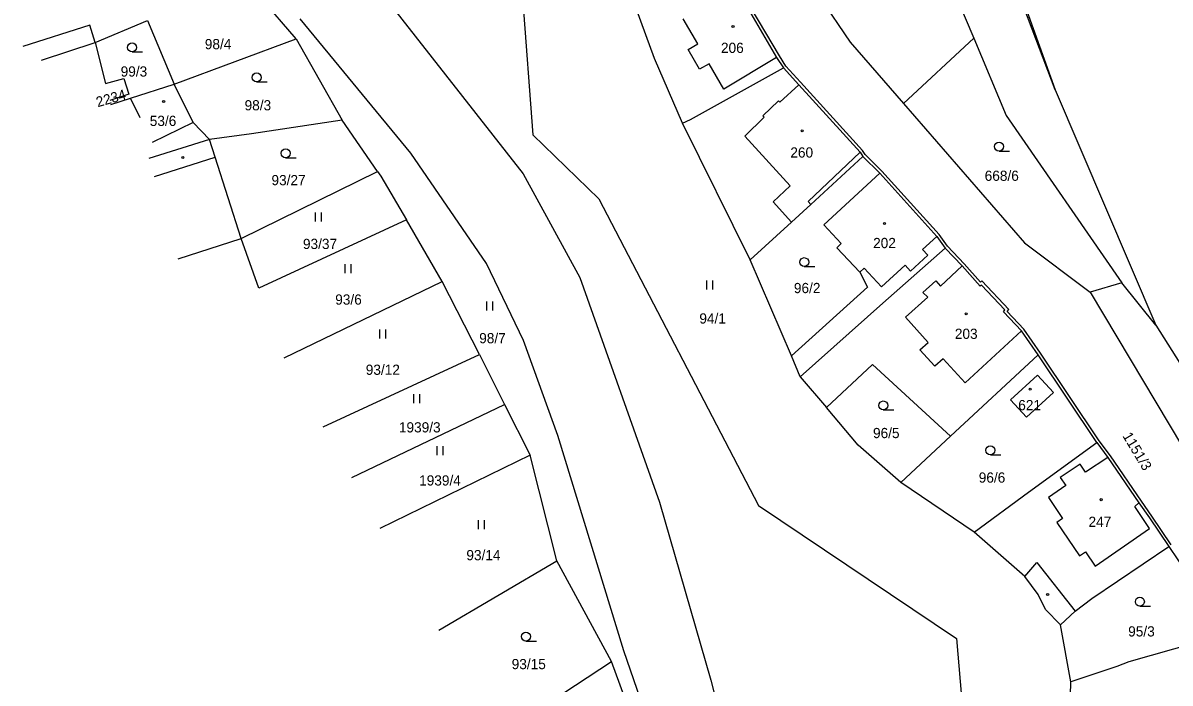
# Model space of a CAD drawing. Extents: x -866656 to -858817, y -1041816 to -1038653.
# Drawn here: x -866138.6 to -865947.5, y -1039618.8 to -1039508.8 of the extents above; entities that cross this region are included whole.
import ezdxf

# ---------------------------------------------------------------- set-up
doc = ezdxf.new("R2010")
doc.units = 0
for name, color, linetype in [('Hranice parcel', 7, 'Continuous'), ('Parcelní čísla', 7, 'Continuous'), ('Vnitřní kresba', 7, 'Continuous'), ('Značky budov', 7, 'Continuous'), ('Značky kultur', 7, 'Continuous')]:
    doc.layers.add(name, color=color, linetype=linetype)

msp = doc.modelspace()

# ---------------------------------------------------------------- linework, layer by layer
at = {"layer": 'Hranice parcel'}
for p, q in [((-865980.64, -1039480.99), (-865966.62, -1039519.96)), ((-865966.62, -1039519.96), (-865981.41, -1039481.1)), ((-865991.39, -1039484.77), (-865980.2, -1039511.37)), ((-866016.56, -1039488.74), (-866000.82, -1039512.05)), ((-866082.64, -1039499.05), (-866055.31, -1039533.99)), ((-866093.13, -1039511.46), (-866101.65, -1039501.56)), ((-866033.4, -1039514.72), (-866038.46, -1039500.9)), ((-866055.47, -1039503.65), (-866053.67, -1039527.47)), ((-866019.79, -1039503.06), (-866013.06, -1039514.58)), ((-866126.62, -1039512.07), (-866117.86, -1039508.43)), ((-866117.86, -1039508.43), (-866113.42, -1039519.04)), ((-866074, -1039530.51), (-866092.44, -1039508.11)), ((-866113.42, -1039519.04), (-866093.13, -1039511.46)), ((-866093.13, -1039511.46), (-866085.42, -1039525.03)), ((-865991.94, -1039522.27), (-865980.2, -1039511.37)), ((-865980.2, -1039511.37), (-865974.79, -1039524.23)), ((-866135.54, -1039515.01), (-866126.62, -1039512.07)), ((-866126.62, -1039512.07), (-866124.88, -1039518.91)), ((-866000.82, -1039512.05), (-865991.94, -1039522.27)), ((-866028.74, -1039525.55), (-866033.4, -1039514.72)), ((-866013.06, -1039514.58), (-866011.92, -1039516.31)), ((-866027.43, -1039524.91), (-866011.92, -1039516.31)), ((-866011.92, -1039516.31), (-866009.38, -1039519.14)), ((-866124.88, -1039518.91), (-866121.82, -1039518.08)), ((-866121.82, -1039518.08), (-866120.97, -1039520.72)), ((-866120.71, -1039521.38), (-866113.42, -1039519.04)), ((-866110.25, -1039525.41), (-866113.42, -1039519.04)), ((-866009.38, -1039519.14), (-865999.14, -1039530.38)), ((-866120.97, -1039520.72), (-866124.16, -1039521.74)), ((-865966.62, -1039519.96), (-865949.86, -1039559.22)), ((-866123.99, -1039522.43), (-866120.71, -1039521.38)), ((-866119.12, -1039524.62), (-866120.71, -1039521.38)), ((-865991.94, -1039522.27), (-865971.76, -1039545.47)), ((-866085.42, -1039525.03), (-866100.54, -1039527.29)), ((-866079.53, -1039533.58), (-866085.42, -1039525.03)), ((-866028.74, -1039525.55), (-866027.43, -1039524.91)), ((-865974.79, -1039524.23), (-865955.54, -1039552.15)), ((-866110.25, -1039525.41), (-866117.09, -1039528.75)), ((-866107.54, -1039528.25), (-866110.25, -1039525.41)), ((-866017.44, -1039548.3), (-866028.74, -1039525.55)), ((-866107.54, -1039528.25), (-866117.68, -1039531.39)), ((-866100.54, -1039527.29), (-866107.54, -1039528.25)), ((-866106.58, -1039531.19), (-866107.54, -1039528.25)), ((-866053.67, -1039527.47), (-866042.7, -1039538.13)), ((-866061.38, -1039548.92), (-866074, -1039530.51)), ((-865999.14, -1039530.38), (-865998.67, -1039531.06)), ((-866102.27, -1039544.76), (-866106.58, -1039531.19)), ((-866007.34, -1039539.08), (-865998.67, -1039531.06)), ((-865998.67, -1039531.06), (-865995.87, -1039533.85)), ((-866102.27, -1039544.76), (-866079.53, -1039533.58)), ((-866079.53, -1039533.58), (-866079.01, -1039534.34)), ((-866079.01, -1039534.34), (-866074.7, -1039541.63)), ((-866055.31, -1039533.99), (-866045.84, -1039551.26)), ((-865995.87, -1039533.85), (-866005.19, -1039542.48)), ((-865995.87, -1039533.85), (-865986.34, -1039544.39)), ((-866042.7, -1039538.13), (-866016.09, -1039589.24)), ((-866010.57, -1039542.03), (-866007.34, -1039539.08)), ((-866074.7, -1039541.63), (-866099.3, -1039553.01)), ((-866068.77, -1039551.92), (-866074.7, -1039541.63)), ((-866017.44, -1039548.3), (-866010.57, -1039542.03)), ((-866005.19, -1039542.48), (-866002.29, -1039545.6)), ((-866112.79, -1039548.16), (-866102.27, -1039544.76)), ((-866099.3, -1039553.01), (-866102.27, -1039544.76)), ((-866002.29, -1039545.6), (-866003.03, -1039546.28)), ((-865986.34, -1039544.39), (-865984.95, -1039546.35)), ((-865971.76, -1039545.47), (-865960.82, -1039553.72)), ((-866003.03, -1039546.28), (-865999.21, -1039550.38)), ((-865984.95, -1039546.35), (-865995.36, -1039555.51)), ((-865982.16, -1039549.33), (-865984.95, -1039546.35)), ((-866055.25, -1039561.77), (-866061.38, -1039548.92)), ((-866010.59, -1039564.33), (-866017.44, -1039548.3)), ((-865979.14, -1039552.71), (-865982.16, -1039549.33)), ((-866045.84, -1039551.26), (-866032.55, -1039588.7)), ((-865999.21, -1039550.38), (-865997.89, -1039552.85)), ((-866095.11, -1039564.66), (-866068.77, -1039551.92)), ((-866062.58, -1039564.06), (-866068.77, -1039551.92)), ((-865997.89, -1039552.85), (-866010.59, -1039564.33)), ((-865978.92, -1039552.51), (-865979.14, -1039552.71)), ((-865975.04, -1039556.63), (-865978.92, -1039552.51)), ((-865955.54, -1039552.15), (-865960.82, -1039553.72)), ((-865960.82, -1039553.72), (-865930.65, -1039604.31)), ((-865949.86, -1039559.22), (-865955.54, -1039552.15)), ((-865995.36, -1039555.51), (-866009.11, -1039567.79)), ((-865975.27, -1039556.95), (-865975.04, -1039556.63)), ((-865972.25, -1039560.16), (-865975.27, -1039556.95)), ((-865949.86, -1039559.22), (-865930.55, -1039589.91)), ((-865969.49, -1039564.14), (-865972.25, -1039560.16)), ((-866049.51, -1039577.6), (-866055.25, -1039561.77)), ((-866088.59, -1039576.12), (-866062.58, -1039564.06)), ((-866062.58, -1039564.06), (-866058.38, -1039572.41)), ((-866009.11, -1039567.79), (-866010.59, -1039564.33)), ((-865984.1, -1039577.72), (-865969.49, -1039564.14)), ((-865959.71, -1039578.76), (-865969.49, -1039564.14)), ((-866004.77, -1039572.92), (-865997.07, -1039565.77)), ((-865997.07, -1039565.77), (-865984.1, -1039577.72)), ((-866009.11, -1039567.79), (-866004.77, -1039572.92)), ((-865969.57, -1039567.54), (-865974.07, -1039571.64)), ((-865966.94, -1039570.42), (-865969.57, -1039567.54)), ((-865971.44, -1039574.52), (-865966.94, -1039570.42)), ((-866083.86, -1039584.6), (-866058.38, -1039572.41)), ((-866058.38, -1039572.41), (-866054.13, -1039580.84)), ((-865974.07, -1039571.64), (-865971.44, -1039574.52)), ((-865999.47, -1039579.2), (-866004.77, -1039572.92)), ((-866038.51, -1039613.5), (-866049.51, -1039577.6)), ((-865984.1, -1039577.72), (-865992.37, -1039585.42)), ((-865992.37, -1039585.42), (-865999.47, -1039579.2)), ((-865971.11, -1039587), (-865959.71, -1039578.76)), ((-865959.71, -1039578.76), (-865957.85, -1039581.24)), ((-866054.13, -1039580.84), (-866079.16, -1039593.09)), ((-866049.66, -1039598.48), (-866054.13, -1039580.84)), ((-865957.85, -1039581.24), (-865952.7, -1039588.78)), ((-865980.16, -1039593.7), (-865992.37, -1039585.42)), ((-865980.16, -1039593.7), (-865971.11, -1039587)), ((-866032.55, -1039588.7), (-866024.03, -1039618.34)), ((-866016.09, -1039589.24), (-865983.08, -1039611.42)), ((-865952.7, -1039588.78), (-865950.94, -1039591.33)), ((-865950.94, -1039591.33), (-865947.71, -1039596.09)), ((-865971.68, -1039601.11), (-865980.16, -1039593.7)), ((-865960.56, -1039604.73), (-865947.71, -1039596.09)), ((-865947.71, -1039596.09), (-865937.91, -1039610.66)), ((-866069.33, -1039610.04), (-866049.66, -1039598.48)), ((-866040.59, -1039615.25), (-866049.66, -1039598.48)), ((-865969.48, -1039604.11), (-865971.68, -1039601.11)), ((-865968.27, -1039606.59), (-865969.48, -1039604.11)), ((-865963.31, -1039606.86), (-865960.56, -1039604.73)), ((-865965.77, -1039609.12), (-865968.27, -1039606.59)), ((-865965.77, -1039609.12), (-865963.31, -1039606.86)), ((-865964.04, -1039618.62), (-865965.77, -1039609.12)), ((-865937.91, -1039610.66), (-865954.38, -1039615.31)), ((-865983.08, -1039611.42), (-865979.95, -1039649.17)), ((-866024.48, -1039654.28), (-866038.51, -1039613.5)), ((-866059.05, -1039627.36), (-866040.59, -1039615.25)), ((-866033.45, -1039634.51), (-866040.59, -1039615.25)), ((-865956.36, -1039616.08), (-865964.04, -1039618.62)), ((-865954.38, -1039615.31), (-865956.36, -1039616.08)), ((-866024.03, -1039618.34), (-866022.53, -1039624.06)), ((-865964.5, -1039638.5), (-865964.04, -1039618.62))]:
    msp.add_line(p, q, dxfattribs=at)
at = {"layer": 'Vnitřní kresba'}
for p, q in [((-866012.6, -1039514.29), (-866019.36, -1039502.81)), ((-866127.48, -1039509.21), (-866138.63, -1039512.74)), ((-866126.62, -1039512.07), (-866127.48, -1039509.21)), ((-866026.19, -1039512.33), (-866028.62, -1039508.13)), ((-866027.77, -1039513.25), (-866026.19, -1039512.33)), ((-866025.89, -1039516.54), (-866027.77, -1039513.25)), ((-866013.06, -1039514.58), (-866021.85, -1039519.87)), ((-866011.52, -1039516.01), (-866012.6, -1039514.29)), ((-866024.28, -1039515.62), (-866025.89, -1039516.54)), ((-866021.85, -1039519.87), (-866024.28, -1039515.62)), ((-866009.08, -1039518.69), (-866011.52, -1039516.01)), ((-866009.38, -1039519.14), (-866012.52, -1039522.01)), ((-865998.75, -1039530.07), (-866009.08, -1039518.69)), ((-866012.73, -1039521.79), (-866015.33, -1039524.31)), ((-866012.52, -1039522.01), (-866012.73, -1039521.79)), ((-866015.12, -1039524.53), (-866018.37, -1039527.69)), ((-866015.33, -1039524.31), (-866015.12, -1039524.53)), ((-866018.37, -1039527.69), (-866010.79, -1039535.98)), ((-866007.8, -1039538.58), (-865999.14, -1039530.38)), ((-865998.28, -1039530.74), (-865998.75, -1039530.07)), ((-865995.51, -1039533.51), (-865998.28, -1039530.74)), ((-866116.7, -1039534.43), (-866106.58, -1039531.19)), ((-865985.95, -1039544.08), (-865995.51, -1039533.51)), ((-866010.79, -1039535.98), (-866013.65, -1039538.65)), ((-866013.65, -1039538.65), (-866010.57, -1039542.03)), ((-866007.34, -1039539.08), (-866007.8, -1039538.58)), ((-865984.56, -1039546.03), (-865985.95, -1039544.08)), ((-865988.75, -1039546.59), (-865986.34, -1039544.39)), ((-865981.79, -1039548.99), (-865984.56, -1039546.03)), ((-865990.75, -1039550.18), (-865987.87, -1039547.55)), ((-865987.87, -1039547.55), (-865988.75, -1039546.59)), ((-865999.21, -1039550.38), (-865998.48, -1039549.7)), ((-865998.48, -1039549.7), (-865995.58, -1039552.82)), ((-865995.58, -1039552.82), (-865991.63, -1039549.21)), ((-865991.63, -1039549.21), (-865990.75, -1039550.18)), ((-865985.74, -1039552.68), (-865982.16, -1039549.33)), ((-865979.1, -1039552), (-865981.79, -1039548.99)), ((-865988.71, -1039553.73), (-865986.55, -1039551.79)), ((-865986.55, -1039551.79), (-865985.74, -1039552.68)), ((-865978.89, -1039551.81), (-865979.1, -1039552)), ((-865974.39, -1039556.59), (-865978.89, -1039551.81)), ((-865991.59, -1039557.87), (-865987.89, -1039554.55)), ((-865987.89, -1039554.55), (-865988.71, -1039553.73)), ((-865974.62, -1039556.91), (-865974.39, -1039556.59)), ((-865971.86, -1039559.84), (-865974.62, -1039556.91)), ((-865987.8, -1039562.07), (-865991.59, -1039557.87)), ((-865972.25, -1039560.16), (-865981.63, -1039568.83)), ((-865969.08, -1039563.86), (-865971.86, -1039559.84)), ((-865989.17, -1039563.32), (-865987.8, -1039562.07)), ((-865986.7, -1039566.03), (-865989.17, -1039563.32)), ((-865985.33, -1039564.78), (-865986.7, -1039566.03)), ((-865981.63, -1039568.83), (-865985.33, -1039564.78)), ((-865959.3, -1039578.47), (-865969.08, -1039563.86)), ((-865957.44, -1039580.95), (-865959.3, -1039578.47)), ((-865962.49, -1039582.34), (-865965.79, -1039584.56)), ((-865961.6, -1039583.67), (-865962.49, -1039582.34)), ((-865957.85, -1039581.24), (-865961.6, -1039583.67)), ((-865952.29, -1039588.5), (-865957.44, -1039580.95)), ((-865964.88, -1039585.91), (-865967.76, -1039587.93)), ((-865965.79, -1039584.56), (-865964.88, -1039585.91)), ((-865967.76, -1039587.93), (-865965.41, -1039591.39)), ((-865953.35, -1039589.41), (-865952.7, -1039588.78)), ((-865950.93, -1039593.06), (-865953.35, -1039589.41)), ((-865950.53, -1039591.05), (-865952.29, -1039588.5)), ((-865965.41, -1039591.39), (-865966.39, -1039592.06)), ((-865947.3, -1039595.81), (-865950.53, -1039591.05)), ((-865966.39, -1039592.06), (-865962.6, -1039597.64)), ((-865960, -1039599.37), (-865950.93, -1039593.06)), ((-865962.6, -1039597.64), (-865961.62, -1039596.98)), ((-865961.62, -1039596.98), (-865960, -1039599.37)), ((-865971.68, -1039601.11), (-865969.71, -1039598.74)), ((-865969.71, -1039598.74), (-865963.31, -1039606.86))]:
    msp.add_line(p, q, dxfattribs=at)
at = {"layer": 'Značky budov'}
for centre in [(-866020.32, -1039509.4), (-866115.19, -1039521.9), (-866008.81, -1039526.81), (-866111.99, -1039531.25), (-865995.07, -1039542.25), (-865981.49, -1039557.29), (-865970.82, -1039569.87), (-865958.99, -1039588.27), (-865967.9, -1039604.09)]:
    msp.add_circle(centre, 0.175, dxfattribs=at)
at = {"layer": 'Značky kultur'}
for p, q in [((-866120.44, -1039513.66), (-866118.69, -1039513.66)), ((-866099.7, -1039518.66), (-866097.95, -1039518.66)), ((-865976, -1039530.17), (-865974.25, -1039530.17)), ((-866094.86, -1039531.29), (-866093.11, -1039531.29)), ((-866089.89, -1039541.93), (-866089.89, -1039540.43)), ((-866088.89, -1039541.93), (-866088.89, -1039540.43)), ((-866084.97, -1039550.54), (-866084.97, -1039549.04)), ((-866083.97, -1039550.54), (-866083.97, -1039549.04)), ((-866008.46, -1039549.44), (-866006.71, -1039549.44)), ((-866024.66, -1039553.27), (-866024.66, -1039551.77)), ((-866023.66, -1039553.27), (-866023.66, -1039551.77)), ((-866061.35, -1039556.77), (-866061.35, -1039555.27)), ((-866060.35, -1039556.77), (-866060.35, -1039555.27)), ((-866079.14, -1039561.43), (-866079.14, -1039559.93)), ((-866078.14, -1039561.43), (-866078.14, -1039559.93)), ((-866073.49, -1039572.21), (-866073.49, -1039570.71)), ((-866072.49, -1039572.21), (-866072.49, -1039570.71)), ((-865995.28, -1039573.33), (-865993.53, -1039573.33)), ((-866069.59, -1039580.88), (-866069.59, -1039579.38)), ((-866068.59, -1039580.88), (-866068.59, -1039579.38)), ((-865977.44, -1039580.8), (-865975.69, -1039580.8)), ((-866062.72, -1039593.21), (-866062.72, -1039591.71)), ((-866061.72, -1039593.21), (-866061.72, -1039591.71)), ((-865952.54, -1039606.03), (-865950.79, -1039606.03)), ((-866054.83, -1039611.84), (-866053.08, -1039611.84))]:
    msp.add_line(p, q, dxfattribs=at)
for centre in [(-866120.44, -1039512.91), (-866099.7, -1039517.91), (-865976, -1039529.42), (-866094.86, -1039530.54), (-866008.46, -1039548.69), (-865995.28, -1039572.58), (-865977.44, -1039580.05), (-865952.54, -1039605.28), (-866054.83, -1039611.09)]:
    msp.add_circle(centre, 0.75, dxfattribs=at)

# ---------------------------------------------------------------- texts
at = {"layer": 'Parcelní čísla'}
for s, p in [('98/4', (-866108.33, -1039513.2)), ('206', (-866022.33, -1039513.82)), ('99/3', (-866122.35, -1039517.76)), ('98/3', (-866101.7, -1039523.39)), ('53/6', (-866117.5, -1039525.99)), ('260', (-866010.77, -1039531.26)), ('93/27', (-866097.22, -1039535.87)), ('668/6', (-865978.39, -1039535.14)), ('93/37', (-866091.98, -1039546.5)), ('202', (-865996.98, -1039546.35)), ('96/2', (-866010.18, -1039553.85)), ('93/6', (-866086.6, -1039555.77)), ('94/1', (-866025.93, -1039558.92)), ('98/7', (-866062.61, -1039562.21)), ('203', (-865983.36, -1039561.48)), ('93/12', (-866081.51, -1039567.47)), ('621', (-865972.8, -1039573.37)), ('1939/3', (-866075.99, -1039577.07)), ('96/5', (-865997, -1039578.02)), ('1939/4', (-866072.62, -1039585.92)), ('96/6', (-865979.38, -1039585.44)), ('247', (-865961.09, -1039592.82)), ('93/14', (-866064.75, -1039598.37)), ('95/3', (-865954.48, -1039611.08)), ('93/15', (-866057.2, -1039616.53))]:
    msp.add_text(s, height=1.7, dxfattribs=at).set_placement(p)
for s, rotation, p in [('2234', 16, (-866126.17, -1039522.88)), ('1151/3', 301, (-865955.48, -1039577.65))]:
    msp.add_text(s, height=1.7, rotation=rotation, dxfattribs=at).set_placement(p)

doc.saveas('drawing.dxf')
